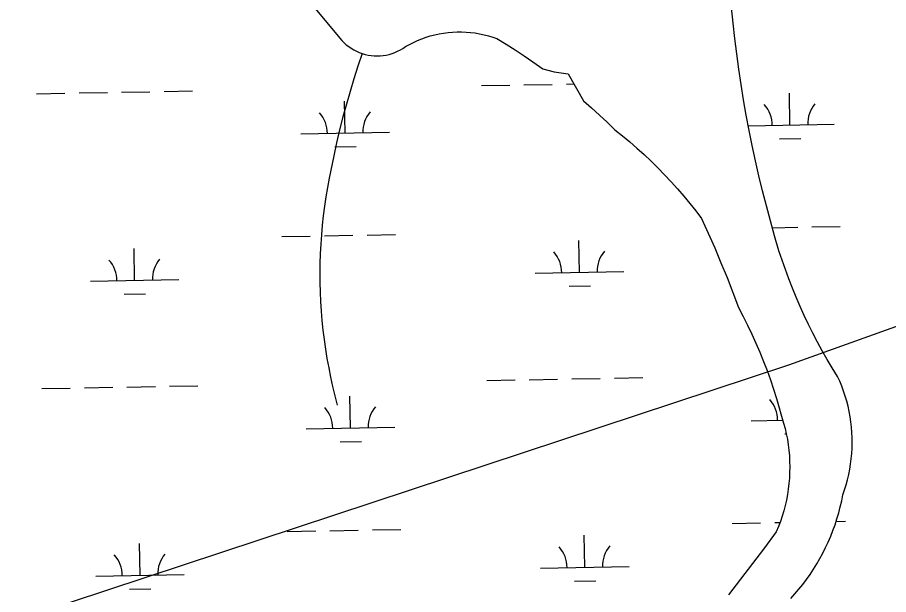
# Model space of a CAD drawing. Extents: x 3957609 to 3995875, y 234277 to 260273.
# Drawn here: x 3983571 to 3984554, y 253075 to 253726 of the extents above; entities that cross this region are included whole.
import ezdxf

# ---------------------------------------------------------------- set-up
doc = ezdxf.new("R2010")
doc.units = 0
for name, color, linetype in [('V-TOPO-SHOR', 7, 'Continuous'), ('V-UTIL-LINE', 7, 'Continuous'), ('V-WETL-SWMP', 7, 'Continuous')]:
    doc.layers.add(name, color=color, linetype=linetype)

msp = doc.modelspace()

# ---------------------------------------------------------------- linework, layer by layer
at = {"layer": 'V-TOPO-SHOR'}
for points in [[(3983905.22, 253739.107), (3983937.542, 253700.396), (3983939.948, 253697.961), (3983942.506, 253695.683), (3983945.201, 253693.572), (3983948.026, 253691.634), (3983950.966, 253689.881), (3983954.012, 253688.317), (3983957.149, 253686.947), (3983960.369, 253685.777)], [(3984510.503, 253216.699), (3984511.459, 253222.589), (3984512.213, 253228.508), (3984512.762, 253234.449), (3984513.108, 253240.407), (3984513.247, 253246.373), (3984513.179, 253252.338), (3984512.907, 253258.3), (3984512.43, 253264.248), (3984511.748, 253270.176), (3984510.861, 253276.077), (3984509.771, 253281.942), (3984508.481, 253287.769), (3984506.99, 253293.546), (3984505.303, 253299.27), (3984503.416, 253304.931), (3984501.338, 253310.524), (3984499.069, 253316.043), (3984496.609, 253321.481), (3984490.711, 253331.008), (3984484.987, 253340.644), (3984479.441, 253350.382), (3984474.073, 253360.221), (3984468.885, 253370.156), (3984463.882, 253380.183), (3984459.063, 253390.302), (3984454.428, 253400.505), (3984449.982, 253410.792), (3984445.724, 253421.159), (3984441.657, 253431.604), (3984437.782, 253442.118), (3984434.102, 253452.704), (3984430.612, 253463.354), (3984425.664, 253480.129), (3984420.927, 253496.966), (3984416.403, 253513.86), (3984412.094, 253530.809), (3984407.996, 253547.812), (3984404.115, 253564.865), (3984400.447, 253581.966), (3984396.996, 253599.112), (3984393.762, 253616.301), (3984390.744, 253633.527), (3984387.942, 253650.791), (3984385.362, 253668.089), (3984382.996, 253685.419), (3984380.85, 253702.776), (3984378.923, 253720.159), (3984377.215, 253737.565)], [(3984003.457, 253689.844), (3984006.398, 253691.593), (3984009.226, 253693.527), (3984013.67, 253696.034), (3984018.219, 253698.348), (3984022.861, 253700.465), (3984027.59, 253702.386), (3984032.397, 253704.103), (3984037.269, 253705.612), (3984042.205, 253706.912), (3984047.19, 253708.002), (3984052.218, 253708.879), (3984057.278, 253709.54), (3984062.361, 253709.984), (3984067.461, 253710.214), (3984072.562, 253710.224), (3984077.662, 253710.019), (3984082.747, 253709.595), (3984087.812, 253708.956), (3984092.842, 253708.102), (3984097.833, 253707.035), (3984102.772, 253705.755), (3984107.655, 253704.266), (3984112.468, 253702.573), (3984122.751, 253696.306), (3984132.925, 253689.867), (3984142.989, 253683.254), (3984152.94, 253676.473), (3984164.341, 253668.379)], [(3983960.369, 253685.777), (3983955.579, 253671.593), (3983951.009, 253657.335), (3983946.66, 253643.009), (3983942.531, 253628.615), (3983938.625, 253614.163), (3983934.943, 253599.651), (3983931.484, 253585.083), (3983928.25, 253570.467), (3983923.075, 253545.252), (3983921.107, 253534.665), (3983919.341, 253524.042), (3983917.781, 253513.389), (3983916.423, 253502.706), (3983915.27, 253491.999), (3983914.322, 253481.272), (3983913.578, 253470.53), (3983913.042, 253459.776), (3983912.71, 253449.014), (3983912.585, 253438.246), (3983912.665, 253427.477), (3983912.949, 253416.715), (3983913.443, 253405.957), (3983914.139, 253395.211), (3983915.042, 253384.482), (3983916.148, 253373.77), (3983917.461, 253363.082), (3983918.977, 253352.42), (3983920.697, 253341.791), (3983922.62, 253331.195), (3983924.744, 253320.639), (3983927.07, 253310.125), (3983929.598, 253299.657), (3983932.324, 253289.239)], [(3983960.369, 253685.777), (3983963.654, 253684.815), (3983966.994, 253684.061), (3983970.375, 253683.518), (3983973.783, 253683.193), (3983977.205, 253683.082), (3983980.628, 253683.188), (3983984.038, 253683.51), (3983987.419, 253684.047), (3983990.759, 253684.794), (3983994.048, 253685.755), (3983997.268, 253686.918), (3984000.407, 253688.284), (3984003.457, 253689.844)], [(3984164.341, 253668.379), (3984177.006, 253665.049), (3984192.592, 253662.79)], [(3984192.592, 253662.79), (3984210.2, 253632.253), (3984219.183, 253624.425), (3984228.124, 253616.36), (3984236.929, 253608.146), (3984245.594, 253599.782), (3984253.999, 253593.009), (3984262.269, 253586.07), (3984270.397, 253578.966), (3984278.382, 253571.701), (3984286.222, 253564.28), (3984293.908, 253556.702), (3984301.445, 253548.973), (3984308.824, 253541.092), (3984316.045, 253533.068), (3984323.102, 253524.901), (3984329.996, 253516.594), (3984336.724, 253508.15), (3984343.279, 253499.573), (3984350.787, 253483.076), (3984358.072, 253466.479), (3984365.133, 253449.784), (3984371.966, 253432.997), (3984378.572, 253416.119), (3984384.95, 253399.151), (3984390.158, 253389.286), (3984395.169, 253379.321), (3984399.98, 253369.257), (3984404.592, 253359.099), (3984409.002, 253348.85), (3984413.204, 253338.518), (3984417.204, 253328.104), (3984420.993, 253317.612), (3984424.575, 253307.047), (3984427.944, 253296.413), (3984435.857, 253268.954), (3984437.461, 253262.892), (3984438.855, 253256.781), (3984440.037, 253250.622), (3984441.008, 253244.429), (3984441.766, 253238.207), (3984442.308, 253231.961), (3984442.636, 253225.7), (3984442.749, 253219.431), (3984442.646, 253213.164), (3984442.327, 253206.904), (3984441.794, 253200.655), (3984441.047, 253194.431), (3984440.086, 253188.236), (3984438.913, 253182.08), (3984437.528, 253175.964), (3984435.935, 253169.9), (3984434.135, 253163.896), (3984432.128, 253157.956), (3984429.918, 253152.091), (3984427.509, 253146.301), (3984414.281, 253128.293), (3984400.867, 253110.426), (3984387.264, 253092.703), (3984373.475, 253075.121)], [(3984443.967, 253070.9), (3984448.645, 253076.09), (3984453.163, 253081.414), (3984457.523, 253086.872), (3984461.715, 253092.457), (3984465.741, 253098.167), (3984469.596, 253103.992), (3984473.274, 253109.931), (3984476.772, 253115.974), (3984480.092, 253122.12), (3984483.225, 253128.365), (3984486.17, 253134.697), (3984488.927, 253141.116), (3984491.491, 253147.614), (3984493.858, 253154.184), (3984496.029, 253160.824), (3984498.002, 253167.525), (3984499.775, 253174.281), (3984501.346, 253181.086), (3984502.712, 253187.937), (3984504.664, 253193.573), (3984506.423, 253199.277), (3984507.981, 253205.036), (3984509.341, 253210.846), (3984510.503, 253216.699)]]:
    msp.add_lwpolyline(points, dxfattribs=at)
at = {"layer": 'V-UTIL-LINE'}
msp.add_lwpolyline([(3961767.682, 245361.868), (3961943.705, 245468.964), (3965208.639, 247597.169), (3966396.749, 247622.307), (3967484.854, 247669.667), (3969697.646, 247716.332), (3970569.601, 248052.102), (3971717.759, 248552.062), (3975420.027, 250066.441), (3979384.42, 251663.69), (3984441.626, 253334.756), (3993476.194, 256555.397)], dxfattribs=at)
at = {"layer": 'V-WETL-SWMP'}
for p, q in [((3983736.995, 253643.019), (3983768.99, 253643.601)), ((3984094.844, 253649.526), (3984126.839, 253650.107)), ((3984142.836, 253650.398), (3984174.831, 253650.98)), ((3984190.828, 253651.271), (3984199.147, 253651.422)), ((3983593.019, 253640.401), (3983625.014, 253640.983)), ((3983641.011, 253641.273), (3983673.006, 253641.855)), ((3983689.003, 253642.146), (3983720.998, 253642.728)), ((3984443.025, 253605.106), (3984442.371, 253641.1)), ((3983941.2, 253595.981), (3983940.546, 253631.976)), ((3984396.03, 253604.252), (3984493.017, 253606.015)), ((3983891.208, 253595.072), (3983991.192, 253596.89)), ((3984431.308, 253589.46), (3984455.304, 253589.896)), ((3983929.483, 253580.335), (3983953.479, 253580.771)), ((3984423.087, 253489.293), (3984451.715, 253489.813)), ((3984467.712, 253490.104), (3984499.707, 253490.686)), ((3983869.903, 253479.234), (3983901.897, 253479.816)), ((3983917.895, 253480.107), (3983949.889, 253480.688)), ((3983965.887, 253480.979), (3983997.882, 253481.561)), ((3984205.535, 253438.899), (3984204.881, 253474.893)), ((3983703.71, 253429.774), (3983703.056, 253465.768)), ((3984155.544, 253437.99), (3984255.527, 253439.808)), ((3983653.719, 253428.865), (3983753.702, 253430.683)), ((3984193.818, 253423.253), (3984217.814, 253423.689)), ((3983691.993, 253414.128), (3983715.989, 253414.564)), ((3984196.876, 253318.651), (3984228.871, 253319.233)), ((3984244.868, 253319.523), (3984276.863, 253320.105)), ((3983647.059, 253308.653), (3983679.054, 253309.235)), ((3983695.051, 253309.526), (3983727.046, 253310.108)), ((3983743.043, 253310.399), (3983775.038, 253310.981)), ((3984100.892, 253316.906), (3984132.887, 253317.487)), ((3984148.884, 253317.778), (3984180.879, 253318.36)), ((3983599.067, 253307.781), (3983631.062, 253308.363)), ((3983947.248, 253263.361), (3983946.594, 253299.356)), ((3984399.081, 253271.577), (3984434.914, 253272.229)), ((3983897.256, 253262.452), (3983997.24, 253264.27)), ((3984437.356, 253256.84), (3984438.835, 253256.866)), ((3983935.531, 253247.715), (3983959.527, 253248.151)), ((3984377.776, 253155.739), (3984409.77, 253156.32)), ((3984425.768, 253156.611), (3984431.661, 253156.719)), ((3984495.064, 253157.871), (3984505.755, 253158.066)), ((3983875.951, 253146.614), (3983907.945, 253147.196)), ((3983923.943, 253147.487), (3983955.938, 253148.068)), ((3983971.935, 253148.359), (3984003.93, 253148.941)), ((3984211.583, 253106.279), (3984210.929, 253142.273)), ((3983709.758, 253097.154), (3983709.104, 253133.148)), ((3984161.592, 253105.37), (3984261.575, 253107.188)), ((3983659.767, 253096.245), (3983759.75, 253098.063)), ((3984199.866, 253090.633), (3984223.862, 253091.069)), ((3983698.041, 253081.508), (3983722.037, 253081.944))]:
    msp.add_line(p, q, dxfattribs=at)
for points in [[(3983905.221, 253739.108), (3983937.541, 253700.395), (3983939.949, 253697.96), (3983942.506, 253695.683), (3983945.202, 253693.572), (3983948.025, 253691.635), (3983950.966, 253689.881), (3983954.011, 253688.316), (3983957.15, 253686.946), (3983960.368, 253685.777), (3983963.654, 253684.814), (3983966.994, 253684.06), (3983970.375, 253683.519), (3983973.784, 253683.193), (3983977.206, 253683.082), (3983980.628, 253683.188), (3983984.037, 253683.51), (3983987.419, 253684.046), (3983990.76, 253684.795), (3983994.048, 253685.754), (3983997.268, 253686.918), (3984000.408, 253688.283), (3984003.456, 253689.844), (3984006.398, 253691.594), (3984009.225, 253693.527), (3984013.67, 253696.033), (3984018.219, 253698.348), (3984022.861, 253700.466), (3984027.59, 253702.386), (3984032.396, 253704.102), (3984037.27, 253705.612), (3984042.205, 253706.912), (3984047.19, 253708.002), (3984052.218, 253708.878), (3984057.278, 253709.54), (3984062.362, 253709.985), (3984067.46, 253710.214), (3984072.563, 253710.225), (3984077.662, 253710.019), (3984082.748, 253709.596), (3984087.811, 253708.957), (3984092.842, 253708.102), (3984097.832, 253707.035), (3984102.772, 253705.755), (3984107.654, 253704.267), (3984112.467, 253702.572), (3984122.75, 253696.306), (3984132.925, 253689.866), (3984142.99, 253683.255)], [(3984443.968, 253070.9), (3984448.644, 253076.089), (3984453.163, 253081.414), (3984457.522, 253086.873), (3984461.716, 253092.458), (3984465.741, 253098.166), (3984469.595, 253103.992), (3984473.274, 253109.93), (3984476.773, 253115.975), (3984480.091, 253122.121), (3984483.225, 253128.364), (3984486.171, 253134.697), (3984488.926, 253141.116), (3984491.49, 253147.613), (3984493.858, 253154.184), (3984496.03, 253160.823), (3984498.002, 253167.524), (3984499.775, 253174.28), (3984501.345, 253181.086), (3984502.711, 253187.936), (3984504.664, 253193.574), (3984506.422, 253199.277), (3984507.982, 253205.036), (3984509.342, 253210.846), (3984510.502, 253216.699), (3984511.459, 253222.589), (3984512.213, 253228.508), (3984512.762, 253234.45), (3984513.107, 253240.407), (3984513.246, 253246.372), (3984513.179, 253252.339), (3984512.906, 253258.3), (3984512.429, 253264.248), (3984511.747, 253270.176), (3984510.86, 253276.077), (3984509.771, 253281.943), (3984508.481, 253287.769), (3984506.991, 253293.547), (3984505.302, 253299.27), (3984503.417, 253304.932), (3984501.338, 253310.525), (3984499.068, 253316.043), (3984496.609, 253321.48), (3984490.71, 253331.009), (3984484.986, 253340.644), (3984479.44, 253350.383), (3984474.073, 253360.221), (3984468.886, 253370.156), (3984463.882, 253380.183), (3984459.063, 253390.301), (3984454.429, 253400.506), (3984449.983, 253410.793), (3984445.725, 253421.16), (3984441.658, 253431.603), (3984437.783, 253442.119), (3984434.101, 253452.704), (3984430.613, 253463.354), (3984425.665, 253480.129), (3984420.928, 253496.965), (3984416.404, 253513.859), (3984412.094, 253530.809), (3984407.997, 253547.812), (3984404.115, 253564.866), (3984400.448, 253581.967), (3984396.997, 253599.112), (3984393.762, 253616.3), (3984390.744, 253633.527), (3984387.943, 253650.791), (3984385.361, 253668.089), (3984382.996, 253685.418), (3984380.85, 253702.775), (3984378.922, 253720.158), (3984377.214, 253737.564)], [(3984142.99, 253683.255), (3984152.941, 253676.474), (3984164.341, 253668.379), (3984177.007, 253665.05), (3984192.591, 253662.791), (3984210.201, 253632.253), (3984219.183, 253624.425), (3984228.125, 253616.36), (3984236.929, 253608.145), (3984245.593, 253599.782), (3984253.999, 253593.009), (3984262.268, 253586.07), (3984270.397, 253578.966), (3984278.382, 253571.702), (3984286.221, 253564.279), (3984293.909, 253556.702), (3984301.444, 253548.972), (3984308.824, 253541.093), (3984316.044, 253533.068), (3984323.103, 253524.9), (3984329.996, 253516.593), (3984336.723, 253508.149), (3984343.279, 253499.573), (3984350.788, 253483.076), (3984358.073, 253466.479), (3984365.133, 253449.784), (3984371.966, 253432.996), (3984378.573, 253416.118), (3984384.95, 253399.151), (3984390.158, 253389.286), (3984395.169, 253379.32), (3984399.981, 253369.256), (3984404.593, 253359.098), (3984409.001, 253348.851), (3984413.205, 253338.518), (3984417.203, 253328.104), (3984420.993, 253317.612), (3984424.574, 253307.047), (3984427.944, 253296.413), (3984435.858, 253268.953), (3984437.461, 253262.892), (3984438.855, 253256.78), (3984440.038, 253250.623), (3984441.008, 253244.43), (3984441.765, 253238.207), (3984442.308, 253231.961), (3984442.636, 253225.7), (3984442.748, 253219.432), (3984442.646, 253213.164), (3984442.327, 253206.903), (3984441.794, 253200.656), (3984441.047, 253194.432), (3984440.086, 253188.237), (3984438.912, 253182.079), (3984437.528, 253175.964), (3984435.935, 253169.901), (3984434.134, 253163.896), (3984432.128, 253157.957), (3984429.918, 253152.09), (3984427.509, 253146.302), (3984414.282, 253128.294), (3984400.867, 253110.427), (3984387.264, 253092.702), (3984373.475, 253075.12)]]:
    msp.add_lwpolyline(points, dxfattribs=at)
for centre, start, end in [((3984387.783, 253604.577), 0.269879, 41.813537), ((3984498.25, 253606.585), 140.269876, 181.813534), ((3983885.958, 253595.452), 0.269879, 41.813537), ((3983996.425, 253597.461), 140.269876, 181.813534), ((3984150.293, 253438.37), 0.269879, 41.813537), ((3984260.761, 253440.378), 140.269876, 181.813534), ((3983648.468, 253429.245), 0.269879, 41.813537), ((3983758.936, 253431.253), 140.269876, 181.813534), ((3984393.831, 253271.957), 0.269879, 41.813537), ((3983892.006, 253262.832), 0.269879, 41.813537), ((3984002.473, 253264.84), 140.269876, 181.813534), ((3984156.341, 253105.75), 0.269879, 41.813537), ((3984266.809, 253107.758), 140.269876, 181.813534), ((3983654.516, 253096.625), 0.269879, 41.813537), ((3983764.984, 253098.633), 140.269876, 181.813534)]:
    msp.add_arc(centre, 35.246, start, end, dxfattribs=at)

doc.saveas('drawing.dxf')
